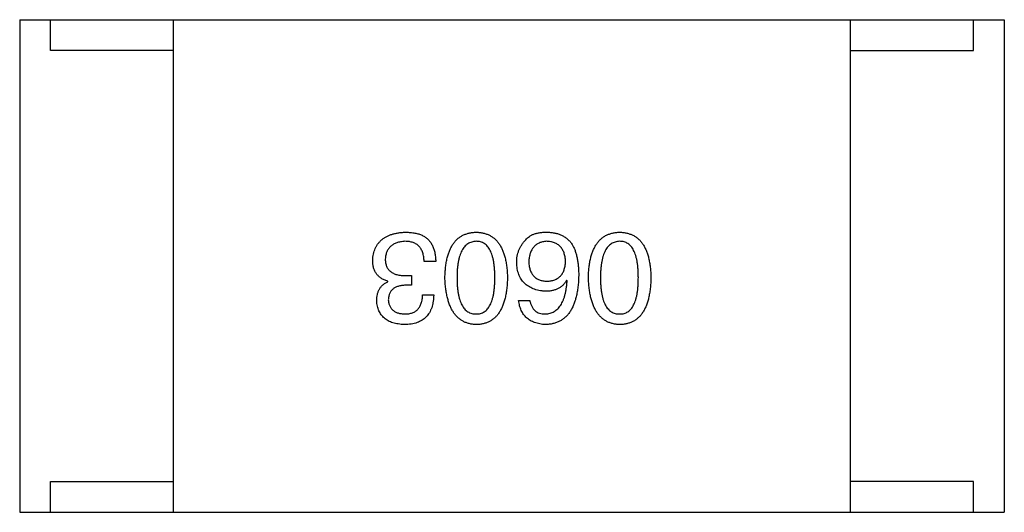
# Model space of a CAD drawing. Header units: millimetres. Extents: x 42 to 554, y 166 to 335.
# Tile 284 of 410: x 415.094 to 416.694, y 277.423 to 278.223. Entities that reach past the tile are written whole.
import ezdxf

# ---------------------------------------------------------------- set-up
doc = ezdxf.new("R2010")
doc.units = ezdxf.units.MM
doc.header["$LTSCALE"] = 30.734
doc.layers.get('0').update_dxf_attribs({"linetype": 'CONTINUOUS'})

msp = doc.modelspace()

# ---------------------------------------------------------------- linework, layer by layer
at = {"linetype": 'Continuous'}
for p, q in [((415.0942, 278.2231), (415.0942, 277.4231)), ((415.0942, 278.2231), (416.6942, 278.2231)), ((415.1442, 278.1731), (415.1442, 278.2231)), ((415.3442, 277.4231), (415.3442, 278.2231)), ((416.4442, 277.4231), (416.4442, 278.2231)), ((416.6442, 278.1731), (416.6442, 278.2231)), ((416.6942, 278.2231), (416.6942, 277.4231)), ((415.3442, 278.1731), (415.1442, 278.1731)), ((416.4442, 278.1731), (416.6442, 278.1731)), ((415.7702, 277.8304), (415.7514, 277.8304)), ((415.6924, 277.7976), (415.6924, 277.7984)), ((415.7219, 277.8075), (415.7309, 277.8075)), ((415.7309, 277.8075), (415.7309, 277.7919)), ((415.9837, 277.7993), (415.9829, 277.8001)), ((415.7309, 277.7919), (415.7211, 277.7919)), ((415.7489, 277.7763), (415.767, 277.7763)), ((415.905, 277.7673), (415.9231, 277.7673)), ((415.1442, 277.4231), (415.1442, 277.4731)), ((415.1442, 277.4731), (415.3442, 277.4731)), ((416.6442, 277.4731), (416.4442, 277.4731)), ((416.6442, 277.4231), (416.6442, 277.4731)), ((415.0942, 277.4231), (416.6942, 277.4231))]:
    msp.add_line(p, q, dxfattribs=at)
for points, knots in [([(415.6678, 277.832), (415.6679, 277.8338), (415.6682, 277.8373), (415.6691, 277.8424), (415.6703, 277.8471), (415.6719, 277.8515), (415.6739, 277.8556), (415.6764, 277.8593), (415.6791, 277.8627), (415.6823, 277.8657), (415.6858, 277.8685), (415.6898, 277.8708), (415.6941, 277.8729), (415.6987, 277.8745), (415.7038, 277.8759), (415.7092, 277.877), (415.715, 277.8777), (415.719, 277.8779), (415.7211, 277.8779)], [0, 0, 0, 0, 0.068236, 0.132937, 0.194125, 0.253174, 0.310181, 0.365986, 0.421096, 0.476216, 0.532352, 0.590232, 0.649824, 0.71274, 0.778406, 0.848058, 0.921922, 1, 1, 1, 1]), ([(415.7211, 277.8779), (415.7225, 277.8779), (415.7252, 277.8779), (415.7291, 277.8777), (415.7329, 277.8773), (415.7364, 277.8767), (415.7397, 277.8761), (415.7427, 277.8752), (415.7455, 277.8742), (415.7473, 277.8734), (415.7481, 277.873)], [0, 0, 0, 0, 0.15115, 0.29371, 0.429149, 0.55661, 0.677302, 0.791017, 0.898045, 1, 1, 1, 1]), ([(415.7481, 277.873), (415.749, 277.8726), (415.7507, 277.8718), (415.7531, 277.8702), (415.7554, 277.8686), (415.7575, 277.8667), (415.7595, 277.8647), (415.7613, 277.8625), (415.7629, 277.86), (415.7643, 277.8574), (415.7656, 277.8547), (415.7668, 277.8518), (415.7678, 277.8486), (415.7686, 277.8453), (415.7692, 277.8418), (415.7698, 277.8382), (415.7701, 277.8344), (415.7702, 277.8317), (415.7702, 277.8304)], [0, 0, 0, 0, 0.056906, 0.113264, 0.168825, 0.223843, 0.279195, 0.335267, 0.392098, 0.450414, 0.51054, 0.572219, 0.636652, 0.703156, 0.773102, 0.845505, 0.921063, 1, 1, 1, 1]), ([(415.7852, 277.8042), (415.7853, 277.8071), (415.7855, 277.8128), (415.7863, 277.8211), (415.7873, 277.8289), (415.7889, 277.836), (415.7907, 277.8426), (415.793, 277.8487), (415.7956, 277.8542), (415.7986, 277.8591), (415.8019, 277.8635), (415.8057, 277.8673), (415.8098, 277.8705), (415.8144, 277.8731), (415.8193, 277.8752), (415.8245, 277.8767), (415.8301, 277.8777), (415.834, 277.8779), (415.836, 277.8779)], [0, 0, 0, 0, 0.08769, 0.170218, 0.24749, 0.319818, 0.387758, 0.451391, 0.511445, 0.568185, 0.622681, 0.67526, 0.726746, 0.778428, 0.830764, 0.884397, 0.940866, 1, 1, 1, 1]), ([(415.836, 277.8779), (415.838, 277.8779), (415.8419, 277.8777), (415.8475, 277.8767), (415.8528, 277.8752), (415.8577, 277.8731), (415.8622, 277.8705), (415.8663, 277.8673), (415.8701, 277.8635), (415.8734, 277.8591), (415.8764, 277.8542), (415.879, 277.8487), (415.8813, 277.8426), (415.8831, 277.836), (415.8847, 277.8289), (415.8858, 277.8211), (415.8865, 277.8128), (415.8867, 277.8071), (415.8868, 277.8042)], [0, 0, 0, 0, 0.059135, 0.115606, 0.169241, 0.221578, 0.273261, 0.324749, 0.377329, 0.431642, 0.488541, 0.548597, 0.612232, 0.680174, 0.752504, 0.829777, 0.912307, 1, 1, 1, 1]), ([(415.9165, 277.8657), (415.9175, 277.8667), (415.9193, 277.8688), (415.9228, 277.8714), (415.9267, 277.8737), (415.9311, 277.8754), (415.936, 277.8767), (415.9414, 277.8776), (415.9472, 277.8781), (415.9513, 277.878), (415.9534, 277.8779)], [0, 0, 0, 0, 0.105033, 0.21147, 0.321511, 0.438526, 0.563605, 0.698055, 0.843218, 1, 1, 1, 1]), ([(415.9534, 277.8779), (415.9555, 277.8778), (415.9595, 277.8776), (415.9653, 277.8765), (415.9707, 277.8749), (415.9758, 277.8727), (415.9804, 277.87), (415.9847, 277.8666), (415.9886, 277.8628), (415.9908, 277.8598), (415.9919, 277.8583)], [0, 0, 0, 0, 0.137449, 0.267856, 0.393219, 0.514735, 0.63397, 0.753734, 0.874967, 1, 1, 1, 1]), ([(416.0183, 277.8042), (416.0184, 277.8071), (416.0186, 277.8128), (416.0194, 277.8211), (416.0205, 277.8289), (416.022, 277.836), (416.0239, 277.8426), (416.0261, 277.8487), (416.0287, 277.8542), (416.0317, 277.8591), (416.0351, 277.8635), (416.0388, 277.8673), (416.043, 277.8705), (416.0475, 277.8731), (416.0524, 277.8752), (416.0577, 277.8767), (416.0633, 277.8777), (416.0672, 277.8779), (416.0692, 277.8779)], [0, 0, 0, 0, 0.08769, 0.170218, 0.24749, 0.319818, 0.387758, 0.451391, 0.511445, 0.568185, 0.622681, 0.67526, 0.726746, 0.778428, 0.830764, 0.884397, 0.940866, 1, 1, 1, 1]), ([(416.0692, 277.8779), (416.0711, 277.8779), (416.075, 277.8777), (416.0807, 277.8767), (416.0859, 277.8752), (416.0908, 277.8731), (416.0953, 277.8705), (416.0995, 277.8673), (416.1032, 277.8635), (416.1066, 277.8591), (416.1096, 277.8542), (416.1122, 277.8487), (416.1144, 277.8426), (416.1163, 277.836), (416.1178, 277.8289), (416.1189, 277.8211), (416.1197, 277.8128), (416.1199, 277.8071), (416.12, 277.8042)], [0, 0, 0, 0, 0.059135, 0.115606, 0.169241, 0.221578, 0.273261, 0.324749, 0.377329, 0.431642, 0.488541, 0.548597, 0.612232, 0.680174, 0.752504, 0.829777, 0.912307, 1, 1, 1, 1]), ([(415.7202, 277.8632), (415.719, 277.8631), (415.7166, 277.8629), (415.7132, 277.8624), (415.7099, 277.8617), (415.7069, 277.8609), (415.7041, 277.8598), (415.7016, 277.8584), (415.6992, 277.857), (415.6971, 277.8553), (415.6952, 277.8533), (415.6935, 277.8513), (415.6921, 277.8489), (415.6908, 277.8464), (415.6898, 277.8437), (415.6891, 277.8408), (415.6885, 277.8377), (415.6884, 277.8356), (415.6883, 277.8345)], [0, 0, 0, 0, 0.076694, 0.149502, 0.218019, 0.283183, 0.345589, 0.405199, 0.462852, 0.519478, 0.575313, 0.630559, 0.687006, 0.744638, 0.804006, 0.866059, 0.931486, 1, 1, 1, 1]), ([(415.7514, 277.8304), (415.7513, 277.8317), (415.7512, 277.8343), (415.7508, 277.838), (415.7501, 277.8415), (415.7492, 277.8447), (415.7481, 277.8477), (415.7467, 277.8504), (415.7451, 277.8528), (415.7433, 277.855), (415.7412, 277.857), (415.7389, 277.8586), (415.7363, 277.8601), (415.7335, 277.8612), (415.7305, 277.8621), (415.7273, 277.8627), (415.7239, 277.8631), (415.7215, 277.8632), (415.7202, 277.8632)], [0, 0, 0, 0, 0.07723, 0.149593, 0.217944, 0.282232, 0.34411, 0.402297, 0.458791, 0.513966, 0.568538, 0.623291, 0.679957, 0.737243, 0.798142, 0.86118, 0.928728, 1, 1, 1, 1]), ([(415.836, 277.8632), (415.8347, 277.8631), (415.8323, 277.863), (415.8287, 277.8622), (415.8254, 277.8609), (415.8223, 277.8593), (415.8195, 277.8571), (415.8169, 277.8545), (415.8146, 277.8515), (415.8125, 277.848), (415.8107, 277.844), (415.8091, 277.8397), (415.8078, 277.8348), (415.8067, 277.8296), (415.8059, 277.8238), (415.8053, 277.8177), (415.8049, 277.8111), (415.8049, 277.8065), (415.8049, 277.8042)], [0, 0, 0, 0, 0.050879, 0.099377, 0.146973, 0.193618, 0.240619, 0.289461, 0.34047, 0.395283, 0.453059, 0.515633, 0.582666, 0.655287, 0.732971, 0.815933, 0.905166, 1, 1, 1, 1]), ([(415.8663, 277.8042), (415.8663, 277.8066), (415.8663, 277.8112), (415.8659, 277.8179), (415.8653, 277.8241), (415.8645, 277.8299), (415.8634, 277.8352), (415.8622, 277.8401), (415.8606, 277.8444), (415.8588, 277.8484), (415.8568, 277.8519), (415.8546, 277.8549), (415.8521, 277.8575), (415.8493, 277.8595), (415.8464, 277.8612), (415.8431, 277.8624), (415.8396, 277.8631), (415.8372, 277.8631), (415.836, 277.8632)], [0, 0, 0, 0, 0.096457, 0.187288, 0.27178, 0.350132, 0.423455, 0.491343, 0.554037, 0.612253, 0.666313, 0.717038, 0.764921, 0.811214, 0.856775, 0.902988, 0.950234, 1, 1, 1, 1]), ([(415.9018, 277.8288), (415.9018, 277.8305), (415.9019, 277.834), (415.9026, 277.8391), (415.9037, 277.844), (415.9053, 277.8487), (415.9075, 277.8532), (415.91, 277.8576), (415.913, 277.8618), (415.9153, 277.8643), (415.9165, 277.8657)], [0, 0, 0, 0, 0.12904, 0.253809, 0.377066, 0.499122, 0.621469, 0.744665, 0.870607, 1, 1, 1, 1]), ([(415.9501, 277.8632), (415.949, 277.8631), (415.9469, 277.8629), (415.9438, 277.8624), (415.9409, 277.8616), (415.9382, 277.8605), (415.9357, 277.8593), (415.9334, 277.8578), (415.9313, 277.856), (415.9294, 277.854), (415.9277, 277.8518), (415.9262, 277.8493), (415.9248, 277.8466), (415.9238, 277.8436), (415.9229, 277.8405), (415.9222, 277.8371), (415.9217, 277.8334), (415.9215, 277.8309), (415.9214, 277.8296)], [0, 0, 0, 0, 0.066682, 0.130303, 0.190802, 0.248749, 0.30534, 0.361219, 0.415721, 0.471765, 0.528279, 0.586428, 0.64659, 0.710143, 0.776461, 0.846692, 0.921137, 1, 1, 1, 1]), ([(415.9813, 277.8304), (415.9812, 277.8317), (415.981, 277.8342), (415.9805, 277.8379), (415.9797, 277.8412), (415.9788, 277.8444), (415.9776, 277.8473), (415.9761, 277.85), (415.9746, 277.8524), (415.9727, 277.8546), (415.9707, 277.8566), (415.9683, 277.8582), (415.9659, 277.8597), (415.9631, 277.8609), (415.9602, 277.8619), (415.957, 277.8625), (415.9536, 277.8631), (415.9513, 277.8631), (415.9501, 277.8632)], [0, 0, 0, 0, 0.076467, 0.148148, 0.216496, 0.280559, 0.342274, 0.401168, 0.458322, 0.514073, 0.569257, 0.62465, 0.68124, 0.739113, 0.799947, 0.862804, 0.929597, 1, 1, 1, 1]), ([(415.9919, 277.8583), (415.9928, 277.8567), (415.9945, 277.8535), (415.9967, 277.8483), (415.9985, 277.8426), (416, 277.8364), (416.0012, 277.8299), (416.002, 277.8228), (416.0025, 277.8153), (416.0026, 277.8101), (416.0026, 277.8075)], [0, 0, 0, 0, 0.101889, 0.209155, 0.322694, 0.442863, 0.569758, 0.70479, 0.848502, 1, 1, 1, 1]), ([(416.0692, 277.8632), (416.0679, 277.8631), (416.0654, 277.863), (416.0619, 277.8622), (416.0585, 277.8609), (416.0555, 277.8593), (416.0526, 277.8571), (416.0501, 277.8545), (416.0478, 277.8515), (416.0457, 277.848), (416.0438, 277.844), (416.0423, 277.8397), (416.041, 277.8348), (416.0399, 277.8296), (416.039, 277.8238), (416.0384, 277.8177), (416.0381, 277.8111), (416.038, 277.8065), (416.038, 277.8042)], [0, 0, 0, 0, 0.050879, 0.099377, 0.146973, 0.193618, 0.240619, 0.289461, 0.34047, 0.395283, 0.453059, 0.515633, 0.582666, 0.655287, 0.732971, 0.815933, 0.905166, 1, 1, 1, 1]), ([(416.0995, 277.8042), (416.0995, 277.8066), (416.0994, 277.8112), (416.099, 277.8179), (416.0985, 277.8241), (416.0977, 277.8299), (416.0966, 277.8352), (416.0953, 277.8401), (416.0938, 277.8444), (416.092, 277.8484), (416.09, 277.8519), (416.0878, 277.8549), (416.0852, 277.8575), (416.0825, 277.8595), (416.0795, 277.8612), (416.0763, 277.8624), (416.0728, 277.8631), (416.0704, 277.8631), (416.0692, 277.8632)], [0, 0, 0, 0, 0.096457, 0.187288, 0.27178, 0.350132, 0.423455, 0.491343, 0.554037, 0.612253, 0.666313, 0.717038, 0.764921, 0.811214, 0.856775, 0.902988, 0.950234, 1, 1, 1, 1]), ([(415.6924, 277.7984), (415.6914, 277.7988), (415.6894, 277.7994), (415.6866, 277.8005), (415.684, 277.8018), (415.6816, 277.8032), (415.6794, 277.8049), (415.6774, 277.8066), (415.6755, 277.8085), (415.6739, 277.8105), (415.6725, 277.8127), (415.6712, 277.815), (415.6701, 277.8175), (415.6693, 277.8201), (415.6686, 277.8229), (415.6682, 277.8258), (415.6678, 277.8289), (415.6678, 277.831), (415.6678, 277.832)], [0, 0, 0, 0, 0.069445, 0.136039, 0.200011, 0.261745, 0.322328, 0.381403, 0.438864, 0.496655, 0.554398, 0.612391, 0.672266, 0.733005, 0.79604, 0.861293, 0.928785, 1, 1, 1, 1]), ([(415.6883, 277.8345), (415.6883, 277.8334), (415.6883, 277.8313), (415.6887, 277.8282), (415.6894, 277.8253), (415.6903, 277.8227), (415.6915, 277.8202), (415.693, 277.818), (415.6947, 277.816), (415.6967, 277.8142), (415.6989, 277.8126), (415.7014, 277.8112), (415.7042, 277.81), (415.7072, 277.8091), (415.7105, 277.8083), (415.7141, 277.8079), (415.7179, 277.8075), (415.7205, 277.8075), (415.7219, 277.8075)], [0, 0, 0, 0, 0.066518, 0.129194, 0.188613, 0.245254, 0.300032, 0.353805, 0.407079, 0.461108, 0.516272, 0.574141, 0.634837, 0.699275, 0.767504, 0.840272, 0.917505, 1, 1, 1, 1]), ([(415.9485, 277.782), (415.9467, 277.7822), (415.9431, 277.7825), (415.938, 277.7834), (415.9332, 277.7846), (415.9287, 277.7861), (415.9246, 277.788), (415.9208, 277.79), (415.9173, 277.7926), (415.9142, 277.7953), (415.9114, 277.7984), (415.909, 277.8018), (415.9069, 277.8055), (415.9052, 277.8096), (415.9038, 277.8139), (415.9028, 277.8186), (415.902, 277.8236), (415.9019, 277.827), (415.9018, 277.8288)], [0, 0, 0, 0, 0.074228, 0.144548, 0.211288, 0.274576, 0.335162, 0.393915, 0.450599, 0.506657, 0.562409, 0.618617, 0.676096, 0.735061, 0.79654, 0.860906, 0.928473, 1, 1, 1, 1]), ([(415.9214, 277.8296), (415.9215, 277.8284), (415.9217, 277.826), (415.9222, 277.8225), (415.9229, 277.8193), (415.9238, 277.8163), (415.925, 277.8135), (415.9263, 277.811), (415.9279, 277.8087), (415.9296, 277.8066), (415.9315, 277.8048), (415.9337, 277.8032), (415.9361, 277.8018), (415.9387, 277.8006), (415.9414, 277.7997), (415.9444, 277.7991), (415.9476, 277.7986), (415.9498, 277.7985), (415.9509, 277.7984)], [0, 0, 0, 0, 0.076288, 0.14871, 0.216387, 0.281386, 0.342528, 0.402111, 0.4591, 0.514852, 0.569974, 0.625644, 0.682226, 0.740156, 0.800362, 0.863471, 0.930116, 1, 1, 1, 1]), ([(415.9509, 277.7984), (415.9521, 277.7985), (415.9544, 277.7986), (415.9576, 277.7991), (415.9607, 277.7997), (415.9636, 277.8007), (415.9662, 277.8018), (415.9687, 277.8033), (415.9709, 277.8049), (415.9729, 277.8068), (415.9747, 277.8089), (415.9763, 277.8113), (415.9777, 277.8139), (415.9788, 277.8168), (415.9797, 277.8198), (415.9805, 277.8231), (415.981, 277.8267), (415.9812, 277.8292), (415.9813, 277.8304)], [0, 0, 0, 0, 0.070453, 0.136523, 0.199866, 0.260392, 0.318446, 0.374657, 0.430182, 0.485556, 0.541071, 0.598396, 0.657208, 0.718642, 0.783247, 0.851631, 0.923928, 1, 1, 1, 1]), ([(415.6743, 277.7665), (415.6744, 277.7683), (415.6745, 277.7719), (415.6753, 277.777), (415.6768, 277.7816), (415.6787, 277.7858), (415.6813, 277.7895), (415.6844, 277.7927), (415.6882, 277.7955), (415.6909, 277.7969), (415.6924, 277.7976)], [0, 0, 0, 0, 0.143686, 0.277942, 0.40333, 0.521785, 0.638573, 0.755208, 0.874773, 1, 1, 1, 1]), ([(415.836, 277.7279), (415.834, 277.7281), (415.8302, 277.7283), (415.8247, 277.7294), (415.8195, 277.731), (415.8147, 277.7332), (415.8102, 277.736), (415.8061, 277.7394), (415.8024, 277.7433), (415.799, 277.7478), (415.796, 277.7529), (415.7933, 277.7586), (415.7911, 277.7648), (415.7892, 277.7716), (415.7876, 277.7789), (415.7864, 277.7868), (415.7856, 277.7953), (415.7853, 277.8012), (415.7852, 277.8042)], [0, 0, 0, 0, 0.057415, 0.112361, 0.16496, 0.216437, 0.267441, 0.318839, 0.371478, 0.426325, 0.483626, 0.544235, 0.608673, 0.677374, 0.750405, 0.828394, 0.911525, 1, 1, 1, 1]), ([(415.8049, 277.8042), (415.8049, 277.8018), (415.8049, 277.7972), (415.8053, 277.7905), (415.8059, 277.7842), (415.8067, 277.7785), (415.8078, 277.7732), (415.8091, 277.7683), (415.8107, 277.7639), (415.8125, 277.76), (415.8146, 277.7565), (415.8169, 277.7534), (415.8195, 277.7509), (415.8223, 277.7488), (415.8254, 277.7471), (415.8287, 277.746), (415.8323, 277.7453), (415.8347, 277.7452), (415.836, 277.7452)], [0, 0, 0, 0, 0.095719, 0.185854, 0.269738, 0.347952, 0.420315, 0.487894, 0.550245, 0.608186, 0.662454, 0.713283, 0.761375, 0.808209, 0.854301, 0.901312, 0.949396, 1, 1, 1, 1]), ([(415.836, 277.7452), (415.8372, 277.7452), (415.8396, 277.7453), (415.8431, 277.746), (415.8463, 277.7471), (415.8493, 277.7488), (415.8521, 277.7509), (415.8546, 277.7534), (415.8568, 277.7565), (415.8588, 277.76), (415.8606, 277.7639), (415.8622, 277.7683), (415.8634, 277.7732), (415.8645, 277.7785), (415.8653, 277.7842), (415.8659, 277.7905), (415.8663, 277.7972), (415.8663, 277.8018), (415.8663, 277.8042)], [0, 0, 0, 0, 0.049764, 0.097007, 0.143217, 0.188577, 0.235116, 0.282997, 0.333719, 0.387776, 0.445989, 0.508679, 0.576563, 0.649481, 0.728235, 0.812722, 0.903548, 1, 1, 1, 1]), ([(415.8868, 277.8042), (415.8867, 277.8011), (415.8865, 277.7952), (415.8858, 277.7867), (415.8847, 277.7787), (415.8831, 277.7713), (415.8813, 277.7644), (415.879, 277.7582), (415.8764, 277.7525), (415.8734, 277.7474), (415.8701, 277.7429), (415.8663, 277.739), (415.8622, 277.7357), (415.8577, 277.7329), (415.8528, 277.7308), (415.8475, 277.7292), (415.8419, 277.7282), (415.838, 277.728), (415.836, 277.7279)], [0, 0, 0, 0, 0.088823, 0.172287, 0.250296, 0.323438, 0.392244, 0.456221, 0.516635, 0.573871, 0.628, 0.680335, 0.731489, 0.782557, 0.834044, 0.886738, 0.942089, 1, 1, 1, 1]), ([(416.0026, 277.8075), (416.0025, 277.8043), (416.0023, 277.7982), (416.0014, 277.7894), (416.0003, 277.7811), (415.9987, 277.7734), (415.9967, 277.7663), (415.9943, 277.7599), (415.9916, 277.754), (415.9884, 277.7487), (415.9848, 277.7439), (415.9808, 277.7398), (415.9764, 277.7363), (415.9716, 277.7334), (415.9663, 277.7311), (415.9607, 277.7294), (415.9547, 277.7283), (415.9506, 277.7281), (415.9485, 277.7279)], [0, 0, 0, 0, 0.087517, 0.169686, 0.246944, 0.319347, 0.387088, 0.450961, 0.511075, 0.567974, 0.622351, 0.675039, 0.726853, 0.778688, 0.83093, 0.884738, 0.941043, 1, 1, 1, 1]), ([(415.9829, 277.8001), (415.982, 277.7986), (415.9804, 277.7958), (415.9772, 277.7921), (415.9735, 277.789), (415.9694, 277.7864), (415.9648, 277.7845), (415.9598, 277.783), (415.9543, 277.7822), (415.9505, 277.7821), (415.9485, 277.782)], [0, 0, 0, 0, 0.122276, 0.239997, 0.35611, 0.473903, 0.59404, 0.720428, 0.855383, 1, 1, 1, 1]), ([(415.9485, 277.7452), (415.9498, 277.7453), (415.9523, 277.7454), (415.956, 277.7463), (415.9595, 277.7475), (415.9627, 277.7491), (415.9657, 277.7511), (415.9685, 277.7535), (415.971, 277.7563), (415.9734, 277.7595), (415.9755, 277.7631), (415.9773, 277.7671), (415.979, 277.7715), (415.9804, 277.7763), (415.9815, 277.7815), (415.9825, 277.7871), (415.9833, 277.793), (415.9836, 277.7971), (415.9837, 277.7993)], [0, 0, 0, 0, 0.054741, 0.107075, 0.158339, 0.208382, 0.258772, 0.310045, 0.362765, 0.417822, 0.475982, 0.537466, 0.602901, 0.673037, 0.747247, 0.826291, 0.910782, 1, 1, 1, 1]), ([(416.0692, 277.7279), (416.0672, 277.7281), (416.0634, 277.7283), (416.0578, 277.7294), (416.0526, 277.731), (416.0478, 277.7332), (416.0433, 277.736), (416.0392, 277.7394), (416.0355, 277.7433), (416.0321, 277.7478), (416.0291, 277.7529), (416.0265, 277.7586), (416.0242, 277.7648), (416.0223, 277.7716), (416.0208, 277.7789), (416.0196, 277.7868), (416.0187, 277.7953), (416.0185, 277.8012), (416.0183, 277.8042)], [0, 0, 0, 0, 0.057415, 0.112361, 0.16496, 0.216437, 0.267441, 0.318839, 0.371478, 0.426325, 0.483626, 0.544235, 0.608673, 0.677374, 0.750405, 0.828394, 0.911525, 1, 1, 1, 1]), ([(416.038, 277.8042), (416.038, 277.8018), (416.0381, 277.7972), (416.0384, 277.7905), (416.039, 277.7842), (416.0399, 277.7785), (416.041, 277.7732), (416.0423, 277.7683), (416.0439, 277.7639), (416.0457, 277.76), (416.0478, 277.7565), (416.0501, 277.7534), (416.0527, 277.7509), (416.0555, 277.7488), (416.0585, 277.7471), (416.0619, 277.746), (416.0654, 277.7453), (416.0679, 277.7452), (416.0692, 277.7452)], [0, 0, 0, 0, 0.095719, 0.185854, 0.269738, 0.347952, 0.420315, 0.487894, 0.550245, 0.608186, 0.662454, 0.713283, 0.761375, 0.808209, 0.854301, 0.901312, 0.949396, 1, 1, 1, 1]), ([(416.0692, 277.7452), (416.0704, 277.7452), (416.0728, 277.7453), (416.0763, 277.746), (416.0795, 277.7471), (416.0825, 277.7488), (416.0852, 277.7509), (416.0878, 277.7534), (416.09, 277.7565), (416.092, 277.76), (416.0938, 277.7639), (416.0953, 277.7683), (416.0966, 277.7732), (416.0977, 277.7785), (416.0985, 277.7842), (416.099, 277.7905), (416.0994, 277.7972), (416.0995, 277.8018), (416.0995, 277.8042)], [0, 0, 0, 0, 0.049764, 0.097007, 0.143217, 0.188577, 0.235116, 0.282997, 0.333719, 0.387776, 0.445989, 0.508679, 0.576563, 0.649481, 0.728235, 0.812722, 0.903548, 1, 1, 1, 1]), ([(416.12, 277.8042), (416.1199, 277.8011), (416.1197, 277.7952), (416.1189, 277.7867), (416.1178, 277.7787), (416.1163, 277.7713), (416.1144, 277.7644), (416.1122, 277.7582), (416.1096, 277.7525), (416.1066, 277.7474), (416.1032, 277.7429), (416.0995, 277.739), (416.0953, 277.7357), (416.0908, 277.7329), (416.0859, 277.7308), (416.0807, 277.7292), (416.075, 277.7282), (416.0711, 277.728), (416.0692, 277.7279)], [0, 0, 0, 0, 0.088823, 0.172287, 0.250296, 0.323438, 0.392244, 0.456221, 0.516635, 0.573871, 0.628, 0.680335, 0.731489, 0.782557, 0.834044, 0.886738, 0.942089, 1, 1, 1, 1]), ([(415.7211, 277.7919), (415.72, 277.7918), (415.7179, 277.7917), (415.7148, 277.7914), (415.7119, 277.7908), (415.7092, 277.7901), (415.7067, 277.7893), (415.7045, 277.7882), (415.7024, 277.787), (415.7006, 277.7856), (415.6989, 277.784), (415.6975, 277.7822), (415.6962, 277.7803), (415.6952, 277.7782), (415.6944, 277.7759), (415.6938, 277.7735), (415.6934, 277.7709), (415.6933, 277.769), (415.6932, 277.7681)], [0, 0, 0, 0, 0.079415, 0.154091, 0.22508, 0.29186, 0.355026, 0.415127, 0.472418, 0.528511, 0.583551, 0.638361, 0.693547, 0.750023, 0.807857, 0.868401, 0.932259, 1, 1, 1, 1]), ([(415.767, 277.7763), (415.7669, 277.7744), (415.7668, 277.7707), (415.7661, 277.7652), (415.7651, 277.7602), (415.7638, 277.7555), (415.762, 277.7512), (415.76, 277.7472), (415.7576, 277.7436), (415.7547, 277.7404), (415.7516, 277.7375), (415.748, 277.735), (415.7441, 277.7329), (415.7399, 277.7312), (415.7353, 277.7298), (415.7303, 277.7288), (415.725, 277.7281), (415.7213, 277.728), (415.7194, 277.7279)], [0, 0, 0, 0, 0.074804, 0.144899, 0.211458, 0.274554, 0.334363, 0.392059, 0.448123, 0.503024, 0.558154, 0.613471, 0.670844, 0.729926, 0.792003, 0.857405, 0.926768, 1, 1, 1, 1]), ([(415.7202, 277.7452), (415.7214, 277.7452), (415.7236, 277.7452), (415.7267, 277.7456), (415.7297, 277.7462), (415.7325, 277.7471), (415.735, 277.7481), (415.7374, 277.7495), (415.7395, 277.7511), (415.7414, 277.7529), (415.7431, 277.755), (415.7446, 277.7574), (415.7458, 277.7599), (415.7469, 277.7627), (415.7478, 277.7658), (415.7483, 277.7691), (415.7488, 277.7726), (415.7489, 277.7751), (415.7489, 277.7763)], [0, 0, 0, 0, 0.069877, 0.136363, 0.198671, 0.257968, 0.315462, 0.370709, 0.425568, 0.479847, 0.535753, 0.592303, 0.651386, 0.713311, 0.778642, 0.84836, 0.921866, 1, 1, 1, 1]), ([(415.7194, 277.7279), (415.7177, 277.728), (415.7144, 277.7282), (415.7095, 277.7289), (415.7049, 277.7297), (415.7007, 277.7309), (415.6967, 277.7323), (415.6931, 277.7341), (415.6898, 277.736), (415.6868, 277.7383), (415.6841, 277.7409), (415.6818, 277.7437), (415.6797, 277.7469), (415.678, 277.7502), (415.6766, 277.7539), (415.6755, 277.7579), (415.6747, 277.7621), (415.6745, 277.765), (415.6743, 277.7665)], [0, 0, 0, 0, 0.077845, 0.151584, 0.221397, 0.287366, 0.350104, 0.410398, 0.467998, 0.524388, 0.579979, 0.635152, 0.690917, 0.747936, 0.806661, 0.867861, 0.932479, 1, 1, 1, 1]), ([(415.6932, 277.7681), (415.6933, 277.7672), (415.6935, 277.7655), (415.6939, 277.7629), (415.6946, 277.7606), (415.6955, 277.7584), (415.6965, 277.7563), (415.6978, 277.7545), (415.6991, 277.7528), (415.7008, 277.7513), (415.7025, 277.7499), (415.7045, 277.7487), (415.7067, 277.7477), (415.7091, 277.7468), (415.7116, 277.7462), (415.7143, 277.7457), (415.7172, 277.7453), (415.7192, 277.7452), (415.7202, 277.7452)], [0, 0, 0, 0, 0.067655, 0.132224, 0.194132, 0.253145, 0.309858, 0.366002, 0.421361, 0.47702, 0.532632, 0.590536, 0.65067, 0.713258, 0.779588, 0.848803, 0.921949, 1, 1, 1, 1]), ([(415.9485, 277.7279), (415.9469, 277.7281), (415.9438, 277.7283), (415.9393, 277.729), (415.935, 277.73), (415.931, 277.7313), (415.9273, 277.7328), (415.9239, 277.7346), (415.9208, 277.7366), (415.9179, 277.7389), (415.9153, 277.7416), (415.913, 277.7445), (415.911, 277.7476), (415.9092, 277.751), (415.9077, 277.7547), (415.9066, 277.7587), (415.9056, 277.7629), (415.9052, 277.7658), (415.905, 277.7673)], [0, 0, 0, 0, 0.073784, 0.144317, 0.211047, 0.274818, 0.336501, 0.395724, 0.453465, 0.510016, 0.566585, 0.622844, 0.680328, 0.739335, 0.800408, 0.863904, 0.93053, 1, 1, 1, 1]), ([(415.9231, 277.7673), (415.9235, 277.7655), (415.9242, 277.7622), (415.926, 277.7577), (415.9284, 277.7538), (415.9314, 277.7506), (415.9349, 277.7481), (415.9389, 277.7464), (415.9435, 277.7453), (415.9468, 277.7452), (415.9485, 277.7452)], [0, 0, 0, 0, 0.1439, 0.274233, 0.394478, 0.509388, 0.621911, 0.738504, 0.863414, 1, 1, 1, 1])]:
    msp.add_open_spline(points, degree=3, knots=knots, dxfattribs=at)

doc.saveas('drawing.dxf')
